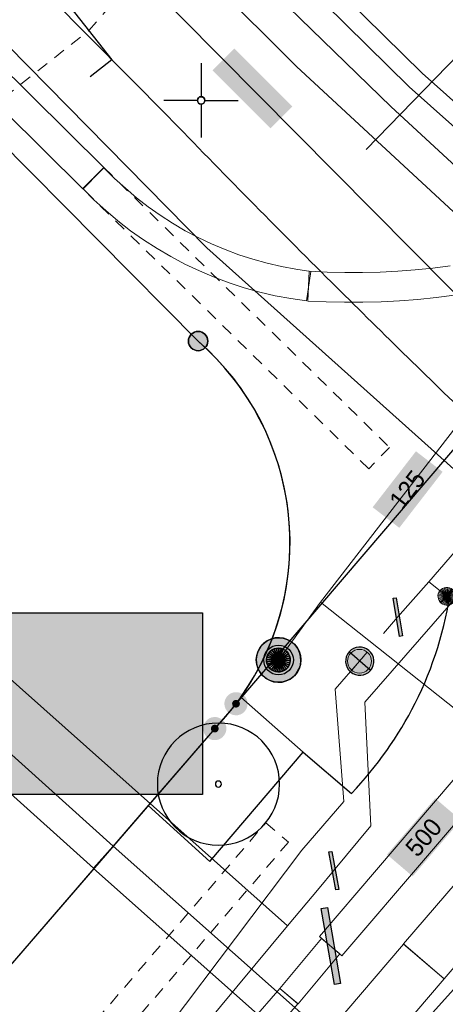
# Model space of a CAD drawing. Header units: metres. Extents: x 2695560 to 2696939, y 1260491 to 1262050.
# Tile 422 of 656: x 2695973 to 2695980, y 1260985 to 1261001. Entities that reach past the tile are written whole.
import ezdxf

# ---------------------------------------------------------------- set-up
doc = ezdxf.new("R2010")
doc.units = ezdxf.units.M
doc.linetypes.add('AUSGEZOGEN', pattern=[0])
doc.linetypes.add('VERDECKT2_S2', pattern=[0.36, 0.2, -0.16])
for name, color, linetype in [('XR$1$AV_Grenzpunkte', 7, 'AUSGEZOGEN'), ('XR$1$AV_Koordinatennetzpunkte', 7, 'AUSGEZOGEN'), ('XR$1$AV_Linien (BB)', 7, 'AUSGEZOGEN'), ('XR$1$AW_LK_Zwischenpunkt', 24, 'AUSGEZOGEN'), ('XR$1$GA_LK_Rohrleitungsteil', 32, 'AUSGEZOGEN'), ('XR$1$GR_Baum', 94, 'AUSGEZOGEN'), ('XR$1$Liegenschaftsgrenzen', 7, 'AUSGEZOGEN'), ('XR$1$PFAV', 255, 'AUSGEZOGEN'), ('XR$1$PFWA', 255, 'AUSGEZOGEN'), ('XR$1$WA_LK_Absperrarmatur', 171, 'AUSGEZOGEN'), ('XR$1$WA_LK_Hydrant', 171, 'AUSGEZOGEN'), ('XR$1$WA_LK_Rohrleitungsteil', 171, 'AUSGEZOGEN')]:
    doc.layers.add(name, color=color, linetype=linetype)
for name, color, linetype, lineweight in [('XR$2$ABW-Linie-R-ungenau', 4, 'VERDECKT2_S2', 18), ('XR$2$ABW-LinieFlaeche-R-genau', 4, 'AUSGEZOGEN', 18), ('XR$2$ELE-LinieFlaeche-genau', 1, 'AUSGEZOGEN', 18), ('XR$2$ELE-LinieFlaeche-ungenau', 1, 'VERDECKT2_S2', 18), ('XR$2$GAS-Linie-genau', 12, 'AUSGEZOGEN', 18), ('XR$2$GAS-LinieFlaeche-genau', 12, 'AUSGEZOGEN', 18), ('XR$2$KOM-Linie-U-genau', 91, 'AUSGEZOGEN', 18), ('XR$2$KOM-LinieFlaeche-U-genau', 91, 'AUSGEZOGEN', 18), ('XR$2$WAS-Linie-genau', 5, 'AUSGEZOGEN', 18), ('XR$2$WAS-LinieFlaeche-genau', 5, 'AUSGEZOGEN', 18), ('XR$2$WAS-Punkt', 5, 'AUSGEZOGEN', 18), ('XR$2$WEI-Text', 59, 'AUSGEZOGEN', 18)]:
    doc.layers.add(name, color=color, linetype=linetype, lineweight=lineweight)
doc.styles.add('TXT', font='txt')

# ---------------------------------------------------------------- blocks, each defined once
blk = doc.blocks.new('COMPLEXOBJECT_640')
at = {"layer": 'XR$1$AV_Linien (BB)', "color": 7, "linetype": 'AUSGEZOGEN', "transparency": 33554687}
blk.add_line((5861.945, 11113.508), (5974.447, 10999.729), dxfattribs=at)
for centre, radius, start, end in [((6118.699, 11139.011), 200.52, 223.99575, 225.11372), ((6121.238, 11141.471), 204.054, 225.09596, 226.04944)]:
    blk.add_arc(centre, radius, start, end, dxfattribs=at)
blk = doc.blocks.new('COMPLEXOBJECT_641')
at = {"layer": 'XR$1$AV_Linien (BB)', "color": 7, "linetype": 'AUSGEZOGEN', "transparency": 33554687}
for p, q in [((5976.716, 10989.033), (5977.531, 10988.34)), ((5981.125, 10985.192), (5981.822, 10984.555))]:
    blk.add_line(p, q, dxfattribs=at)
for centre, radius, start, end in [((5972.997, 10992.666), 6.267, 333.3658, 351.9329), ((6195.123, 11232.329), 323.238, 228.08754, 228.67414), ((5972.959, 10992.693), 6.312, 316.4034, 333.3039), ((6206.966, 11245.552), 340.987, 228.64687, 229.24271), ((5985.859, 10981.35), 6.099, 104.3241, 121.8545), ((5985.836, 10981.388), 6.055, 121.8594, 141.0829)]:
    blk.add_arc(centre, radius, start, end, dxfattribs=at)
blk = doc.blocks.new('COMPLEXOBJECT_677')
at = {"layer": 'XR$1$AV_Linien (BB)', "color": 7, "linetype": 'AUSGEZOGEN', "transparency": 33554687}
blk.add_line((5963.713, 11007.306), (5974.95, 10995.95), dxfattribs=at)
blk.add_arc((5971.993, 10992.557), 4.501, 324.7121, 48.9327, dxfattribs=at)
blk = doc.blocks.new('COMPLEXOBJECT_1191')
at = {"layer": 'XR$1$Liegenschaftsgrenzen', "color": 7, "linetype": 'AUSGEZOGEN', "transparency": 33554687}
blk.add_line((5962.71, 11008.32), (5974.95, 10995.95), dxfattribs=at)
blk.add_arc((5971.996, 10992.557), 4.499, 322.9681, 48.9511, dxfattribs=at)
blk = doc.blocks.new('COMPLEXOBJECT_1192')
at = {"layer": 'XR$1$Liegenschaftsgrenzen', "color": 7, "linetype": 'AUSGEZOGEN', "transparency": 33554687}
blk.add_line((5975.23, 10989.43), (5970.56, 10984.02), dxfattribs=at)
blk.add_arc((5971.905, 10992.632), 4.616, 316.0869, 322.914, dxfattribs=at)
blk = doc.blocks.new('BAV15')
at = {"layer": 'XR$1$PFAV', "transparency": 33554687}
blk.add_hatch(color=7, dxfattribs=at).paths.add_polyline_path([(0.5, 0), (0.49, 0.101), (0.459, 0.197), (0.41, 0.286), (0.344, 0.362), (0.264, 0.424), (0.174, 0.469), (0.076, 0.494), (-0.025, 0.499), (-0.125, 0.484), (-0.22, 0.449), (-0.306, 0.395), (-0.379, 0.326), (-0.437, 0.243), (-0.477, 0.15), (-0.497, 0.051), (-0.497, -0.051), (-0.477, -0.15), (-0.437, -0.243), (-0.379, -0.326), (-0.306, -0.395), (-0.22, -0.449), (-0.125, -0.484), (-0.025, -0.499), (0.076, -0.494), (0.174, -0.469), (0.264, -0.424), (0.344, -0.362), (0.41, -0.286), (0.459, -0.197), (0.49, -0.101)])
at = {"color": 7, "transparency": 33554687}
for start, end in [(90, 270), (270, 90)]:
    blk.add_arc((0, 0), 0.5, start, end, dxfattribs=at)
at = {"layer": 'XR$1$PFAV', "transparency": 33554687}
blk.add_circle((0, 0), 0.5, dxfattribs=at)
blk = doc.blocks.new('BWAV20')
at = {"true_color": 0x000000, "transparency": 33554687}
blk.add_hatch(color=18, dxfattribs=at).paths.add_polyline_path([(0.167, 0), (0.163, 0.034), (0.153, 0.066), (0.137, 0.095), (0.115, 0.121), (0.088, 0.141), (0.058, 0.156), (0.025, 0.165), (-0.008, 0.166), (-0.042, 0.161), (-0.073, 0.15), (-0.102, 0.132), (-0.126, 0.109), (-0.146, 0.081), (-0.159, 0.05), (-0.166, 0.017), (-0.166, -0.017), (-0.159, -0.05), (-0.146, -0.081), (-0.126, -0.109), (-0.102, -0.132), (-0.073, -0.15), (-0.042, -0.161), (-0.008, -0.166), (0.025, -0.165), (0.058, -0.156), (0.088, -0.141), (0.115, -0.121), (0.137, -0.095), (0.153, -0.066), (0.163, -0.034)])
at = {"layer": 'XR$1$PFAV', "transparency": 33554687}
blk.add_hatch(color=7, dxfattribs=at).paths.add_polyline_path([(0.5, 0), (0.49, 0.101), (0.459, 0.197), (0.41, 0.286), (0.344, 0.362), (0.264, 0.424), (0.174, 0.469), (0.076, 0.494), (-0.025, 0.499), (-0.125, 0.484), (-0.22, 0.449), (-0.306, 0.395), (-0.379, 0.326), (-0.437, 0.243), (-0.477, 0.15), (-0.497, 0.051), (-0.497, -0.051), (-0.477, -0.15), (-0.437, -0.243), (-0.379, -0.326), (-0.306, -0.395), (-0.22, -0.449), (-0.125, -0.484), (-0.025, -0.499), (0.076, -0.494), (0.174, -0.469), (0.264, -0.424), (0.344, -0.362), (0.41, -0.286), (0.459, -0.197), (0.49, -0.101)])
blk = doc.blocks.new('BAV2041')
at = {"color": 7, "transparency": 33554687}
for p, q in [((0, 0.5), (0, 0.05)), ((-0.05, 0), (-0.5, 0)), ((0.05, 0), (0.5, 0)), ((0, -0.05), (0, -0.5))]:
    blk.add_line(p, q, dxfattribs=at)
blk.add_circle((0, 0), 0.05, dxfattribs=at)
for start, end in [(90, 270), (270, 90)]:
    blk.add_arc((0, 0), 0.05, start, end, dxfattribs=at)
blk = doc.blocks.new('WBGR1')
at = {"color": 94, "transparency": 33554687}
for radius, start, end in [(1, 90, 270), (1, 270, 90), (0.05, 90, 270), (0.05, 270, 90)]:
    blk.add_arc((0, 0), radius, start, end, dxfattribs=at)
blk = doc.blocks.new('BAW2093')
at = {"transparency": 33554687}
blk.add_lwpolyline([(-0.375, -0.5), (0, -0.5), (0, 0.5), (0.375, 0.5)], dxfattribs=at)
blk = doc.blocks.new('BWA2013')
at = {"true_color": 0x000000, "transparency": 33554687}
blk.add_hatch(color=18, dxfattribs=at).paths.add_polyline_path([(-0.291, -0.409), (0.352, 0.357), (0.291, 0.409), (-0.352, -0.357)])
at = {"transparency": 33554687}
blk.add_lwpolyline([(-0.291, -0.409), (-0.352, -0.357), (0.291, 0.409), (0.352, 0.357), (-0.291, -0.409)], close=True, dxfattribs=at)
blk = doc.blocks.new('BWA2009')
at = {"true_color": 0x000000, "transparency": 33554687}
blk.add_hatch(color=18, dxfattribs=at).paths.add_polyline_path([(0.333, 0), (0.327, 0.067), (0.306, 0.131), (0.274, 0.19), (0.23, 0.242), (0.176, 0.283), (0.116, 0.313), (0.05, 0.329), (-0.017, 0.333), (-0.084, 0.323), (-0.147, 0.299), (-0.204, 0.264), (-0.253, 0.217), (-0.291, 0.162), (-0.318, 0.1), (-0.332, 0.034), (-0.332, -0.034), (-0.318, -0.1), (-0.291, -0.162), (-0.253, -0.217), (-0.204, -0.264), (-0.147, -0.299), (-0.084, -0.323), (-0.017, -0.333), (0.05, -0.329), (0.116, -0.313), (0.176, -0.283), (0.23, -0.242), (0.274, -0.19), (0.306, -0.131), (0.327, -0.067)])
at = {"layer": 'XR$1$PFWA', "transparency": 33554687}
blk.add_hatch(color=7, dxfattribs=at).paths.add_polyline_path([(0.5, 0), (0.49, 0.101), (0.459, 0.197), (0.41, 0.286), (0.344, 0.362), (0.264, 0.424), (0.174, 0.469), (0.076, 0.494), (-0.025, 0.499), (-0.125, 0.484), (-0.22, 0.449), (-0.306, 0.395), (-0.379, 0.326), (-0.437, 0.243), (-0.477, 0.15), (-0.497, 0.051), (-0.497, -0.051), (-0.477, -0.15), (-0.437, -0.243), (-0.379, -0.326), (-0.306, -0.395), (-0.22, -0.449), (-0.125, -0.484), (-0.025, -0.499), (0.076, -0.494), (0.174, -0.469), (0.264, -0.424), (0.344, -0.362), (0.41, -0.286), (0.459, -0.197), (0.49, -0.101)])
at = {"transparency": 33554687}
blk.add_circle((0, 0), 0.333, dxfattribs=at)
for start, end in [(90, 180), (0, 90), (180, 270), (270, 0)]:
    blk.add_arc((0, 0), 0.5, start, end, dxfattribs=at)
at = {"layer": 'XR$1$PFWA', "transparency": 33554687}
blk.add_circle((0, 0), 0.5, dxfattribs=at)
blk = doc.blocks.new('BWA965')
at = {"layer": 'XR$1$PFWA', "transparency": 33554687}
blk.add_hatch(color=7, dxfattribs=at).paths.add_polyline_path([(0, 0.5), (-0.051, 0.497), (-0.101, 0.49), (-0.15, 0.477), (-0.197, 0.459), (-0.243, 0.437), (-0.286, 0.41), (-0.326, 0.379), (-0.362, 0.344), (-0.395, 0.306), (-0.424, 0.264), (-0.449, 0.22), (-0.469, 0.174), (-0.484, 0.125), (-0.494, 0.076), (-0.499, 0.025), (-0.499, -0.025), (-0.494, -0.076), (-0.484, -0.125), (-0.469, -0.174), (-0.449, -0.22), (-0.424, -0.264), (-0.395, -0.306), (-0.362, -0.344), (-0.326, -0.379), (-0.286, -0.41), (-0.243, -0.437), (-0.197, -0.459), (-0.15, -0.477), (-0.101, -0.49), (-0.051, -0.497), (0, -0.5), (0.051, -0.497), (0.101, -0.49), (0.15, -0.477), (0.197, -0.459), (0.243, -0.437), (0.286, -0.41), (0.326, -0.379), (0.362, -0.344), (0.395, -0.306), (0.424, -0.264), (0.449, -0.22), (0.469, -0.174), (0.484, -0.125), (0.494, -0.076), (0.499, -0.025), (0.499, 0.025), (0.494, 0.076), (0.484, 0.125), (0.469, 0.174), (0.449, 0.22), (0.424, 0.264), (0.395, 0.306), (0.362, 0.344), (0.326, 0.379), (0.286, 0.41), (0.243, 0.437), (0.197, 0.459), (0.15, 0.477), (0.101, 0.49), (0.051, 0.497)])
at = {"transparency": 33554687}
blk.add_line((0, 0.5), (0, -0.5), dxfattribs=at)
for start, end in [(90, 270), (270, 90)]:
    blk.add_arc((0, 0), 0.5, start, end, dxfattribs=at)
blk = doc.blocks.new('BGA2013')
at = {"transparency": 33554687}
blk.add_hatch(color=36, dxfattribs=at).paths.add_polyline_path([(-0.291, -0.409), (0.352, 0.357), (0.291, 0.409), (-0.352, -0.357)])
at = {"color": 32, "transparency": 33554687}
blk.add_lwpolyline([(-0.291, -0.409), (-0.352, -0.357), (0.291, 0.409), (0.352, 0.357), (-0.291, -0.409)], close=True, dxfattribs=at)
blk = doc.blocks.new('WAS-ABSPERRORGAN')
at = {"layer": 'XR$2$WAS-Punkt', "linetype": 'AUSGEZOGEN', "transparency": 33554687}
for p, q in [((0, 200, 2500), (0, -200, 2500)), ((0, 0), (0, 0))]:
    blk.add_line(p, q, dxfattribs=at)
blk.add_circle((0, 0, 502500), 200, dxfattribs=at)
blk = doc.blocks.new('WAS-OBERFLURHYDRANT')
at = {"layer": 'XR$2$WAS-Punkt', "linetype": 'AUSGEZOGEN', "transparency": 33554687}
blk.add_hatch(color=5, dxfattribs=at).paths.add_polyline_path([(0, -200), (20, -199), (40, -196), (60, -191), (79, -184), (97, -175), (114, -164), (130, -152), (145, -138), (158, -122), (170, -106), (180, -88), (188, -69), (194, -50), (198, -30), (200, -10), (200, 10), (198, 30), (194, 50), (188, 69), (180, 88), (170, 106), (158, 122), (145, 138), (130, 152), (114, 164), (97, 175), (79, 184), (60, 191), (40, 196), (20, 199), (0, 200), (-20, 199), (-40, 196), (-60, 191), (-79, 184), (-97, 175), (-114, 164), (-130, 152), (-145, 138), (-158, 122), (-170, 106), (-180, 88), (-188, 69), (-194, 50), (-198, 30), (-200, 10), (-200, -10), (-198, -30), (-194, -50), (-188, -69), (-180, -88), (-170, -106), (-158, -122), (-145, -138), (-130, -152), (-114, -164), (-97, -175), (-79, -184), (-60, -191), (-40, -196), (-20, -199)])
at = {"layer": 'XR$2$WAS-Punkt', "linetype": 'AUSGEZOGEN', "lineweight": 25, "transparency": 33554687}
for points in [[(-111, 166, 2500), (0, 0, 2500), (-141, 141, 2500)], [(-111, 166), (0, 0), (-141, 141)], [(-111, 166, 2500), (-111, 166), (-141, 141), (-141, 141, 2500)], [(-77, 185, 2500), (0, 0, 2500), (-111, 166, 2500)], [(-77, 185), (0, 0), (-111, 166)], [(-77, 185, 2500), (-77, 185), (-111, 166), (-111, 166, 2500)], [(-39, 196, 2500), (0, 0, 2500), (-77, 185, 2500)], [(-39, 196), (0, 0), (-77, 185)], [(-39, 196, 2500), (-39, 196), (-77, 185), (-77, 185, 2500)], [(0, 200, 2500), (0, 0, 2500), (-39, 196, 2500)], [(0, 200), (0, 0), (-39, 196)], [(0, 200, 2500), (0, 200), (-39, 196), (-39, 196, 2500)], [(39, 196, 2500), (0, 0, 2500), (0, 200, 2500)], [(39, 196), (0, 0), (0, 200)], [(39, 196, 2500), (39, 196), (0, 200), (0, 200, 2500)], [(77, 185, 2500), (0, 0, 2500), (39, 196, 2500)], [(77, 185), (0, 0), (39, 196)], [(111, 166, 2500), (0, 0, 2500), (77, 185, 2500)], [(111, 166), (0, 0), (77, 185)], [(141, 141, 2500), (0, 0, 2500), (111, 166, 2500)], [(141, 141), (0, 0), (111, 166)], [(77, 185, 2500), (77, 185), (39, 196), (39, 196, 2500)], [(111, 166, 2500), (111, 166), (77, 185), (77, 185, 2500)], [(141, 141, 2500), (141, 141), (111, 166), (111, 166, 2500)], [(-196, 39, 2500), (0, 0, 2500), (-200, 0, 2500)], [(-196, 39), (0, 0), (-200, 0)], [(-196, 39, 2500), (-196, 39), (-200, 0), (-200, 0, 2500)], [(-200, 0, 2500), (0, 0, 2500), (-196, -39, 2500)], [(-200, 0), (0, 0), (-196, -39)], [(-185, 77, 2500), (0, 0, 2500), (-196, 39, 2500)], [(-185, 77), (0, 0), (-196, 39)], [(-185, 77, 2500), (-185, 77), (-196, 39), (-196, 39, 2500)], [(-196, -39, 2500), (0, 0, 2500), (-185, -77, 2500)], [(-196, -39), (0, 0), (-185, -77)], [(-166, 111, 2500), (0, 0, 2500), (-185, 77, 2500)], [(-166, 111), (0, 0), (-185, 77)], [(-166, 111, 2500), (-166, 111), (-185, 77), (-185, 77, 2500)], [(-185, -77, 2500), (0, 0, 2500), (-166, -111, 2500)], [(-185, -77), (0, 0), (-166, -111)], [(-141, 141, 2500), (0, 0, 2500), (-166, 111, 2500)], [(-141, 141), (0, 0), (-166, 111)], [(-141, 141, 2500), (-141, 141), (-166, 111), (-166, 111, 2500)], [(-166, -111, 2500), (0, 0, 2500), (-141, -141, 2500)], [(-166, -111), (0, 0), (-141, -141)], [(-141, -141, 2500), (0, 0, 2500), (-111, -166, 2500)], [(-141, -141), (0, 0), (-111, -166)], [(-111, -166, 2500), (0, 0, 2500), (-77, -185, 2500)], [(-111, -166), (0, 0), (-77, -185)], [(-77, -185, 2500), (0, 0, 2500), (-39, -196, 2500)], [(-77, -185), (0, 0), (-39, -196)], [(-39, -196, 2500), (0, 0, 2500), (0, -200, 2500)], [(-39, -196), (0, 0), (0, -200)], [(166, 111, 2500), (0, 0, 2500), (141, 141, 2500)], [(166, 111), (0, 0), (141, 141)], [(185, 77, 2500), (0, 0, 2500), (166, 111, 2500)], [(185, 77), (0, 0), (166, 111)], [(196, 39, 2500), (0, 0, 2500), (185, 77, 2500)], [(196, 39), (0, 0), (185, 77)], [(200, 0, 2500), (0, 0, 2500), (196, 39, 2500)], [(200, 0), (0, 0), (196, 39)], [(0, -200, 2500), (0, 0, 2500), (39, -196, 2500)], [(39, -196, 2500), (0, 0, 2500), (77, -185, 2500)], [(77, -185, 2500), (0, 0, 2500), (111, -166, 2500)], [(111, -166, 2500), (0, 0, 2500), (141, -141, 2500)], [(141, -141, 2500), (0, 0, 2500), (166, -111, 2500)], [(166, -111, 2500), (0, 0, 2500), (185, -77, 2500)], [(185, -77, 2500), (0, 0, 2500), (196, -39, 2500)], [(196, -39, 2500), (0, 0, 2500), (200, 0, 2500)], [(0, -200), (0, 0), (39, -196)], [(39, -196), (0, 0), (77, -185)], [(77, -185), (0, 0), (111, -166)], [(111, -166), (0, 0), (141, -141)], [(141, -141), (0, 0), (166, -111)], [(166, -111), (0, 0), (185, -77)], [(185, -77), (0, 0), (196, -39)], [(196, -39), (0, 0), (200, 0)], [(166, 111, 2500), (166, 111), (141, 141), (141, 141, 2500)], [(185, 77, 2500), (185, 77), (166, 111), (166, 111, 2500)], [(196, 39, 2500), (196, 39), (185, 77), (185, 77, 2500)], [(200, 0, 2500), (200, 0), (196, 39), (196, 39, 2500)], [(-200, 0, 2500), (-200, 0), (-196, -39), (-196, -39, 2500)], [(-196, -39, 2500), (-196, -39), (-185, -77), (-185, -77, 2500)], [(-185, -77, 2500), (-185, -77), (-166, -111), (-166, -111, 2500)], [(-166, -111, 2500), (-166, -111), (-141, -141), (-141, -141, 2500)], [(-141, -141, 2500), (-141, -141), (-111, -166), (-111, -166, 2500)], [(111, -166, 2500), (111, -166), (141, -141), (141, -141, 2500)], [(141, -141, 2500), (141, -141), (166, -111), (166, -111, 2500)], [(166, -111, 2500), (166, -111), (185, -77), (185, -77, 2500)], [(185, -77, 2500), (185, -77), (196, -39), (196, -39, 2500)], [(196, -39, 2500), (196, -39), (200, 0), (200, 0, 2500)], [(-111, -166, 2500), (-111, -166), (-77, -185), (-77, -185, 2500)], [(-77, -185, 2500), (-77, -185), (-39, -196), (-39, -196, 2500)], [(-39, -196, 2500), (-39, -196), (0, -200), (0, -200, 2500)], [(0, -200, 2500), (0, -200), (39, -196), (39, -196, 2500)], [(39, -196, 2500), (39, -196), (77, -185), (77, -185, 2500)], [(77, -185, 2500), (77, -185), (111, -166), (111, -166, 2500)]]:
    blk.add_3dface(points, dxfattribs=at)
blk = doc.blocks.new('WAS-BOGEN_VERTIKAL')
at = {"layer": 'XR$2$WAS-Punkt', "transparency": 33554687}
blk.add_hatch(color=5, dxfattribs=at).paths.add_polyline_path([(0, -150), (15, -149), (30, -147), (45, -143), (59, -138), (73, -131), (86, -123), (98, -114), (109, -103), (119, -92), (127, -79), (135, -66), (141, -52), (145, -38), (148, -23), (150, -8), (150, 8), (148, 23), (145, 38), (141, 52), (135, 66), (127, 79), (119, 92), (109, 103), (98, 114), (86, 123), (73, 131), (59, 138), (45, 143), (30, 147), (15, 149), (0, 150), (-15, 149), (-30, 147), (-45, 143), (-59, 138), (-73, 131), (-86, 123), (-98, 114), (-109, 103), (-119, 92), (-127, 79), (-135, 66), (-141, 52), (-145, 38), (-148, 23), (-150, 8), (-150, -8), (-148, -23), (-145, -38), (-141, -52), (-135, -66), (-127, -79), (-119, -92), (-109, -103), (-98, -114), (-86, -123), (-73, -131), (-59, -138), (-45, -143), (-30, -147), (-15, -149)])
at = {"layer": 'XR$2$WAS-Punkt', "lineweight": 13, "transparency": 33554687}
for points in [[(-147, 29, 2500), (0, 0, 2500), (-150, 0, 2500)], [(-147, 29), (0, 0), (-150, 0)], [(-147, 29, 2500), (-147, 29), (-150, 0), (-150, 0, 2500)], [(-150, 0, 2500), (0, 0, 2500), (-147, -29, 2500)], [(-150, 0), (0, 0), (-147, -29)], [(-139, 57, 2500), (0, 0, 2500), (-147, 29, 2500)], [(-139, 57), (0, 0), (-147, 29)], [(-139, 57, 2500), (-139, 57), (-147, 29), (-147, 29, 2500)], [(-147, -29, 2500), (0, 0, 2500), (-139, -57, 2500)], [(-147, -29), (0, 0), (-139, -57)], [(-125, 83, 2500), (0, 0, 2500), (-139, 57, 2500)], [(-125, 83), (0, 0), (-139, 57)], [(-125, 83, 2500), (-125, 83), (-139, 57), (-139, 57, 2500)], [(-139, -57, 2500), (0, 0, 2500), (-125, -83, 2500)], [(-139, -57), (0, 0), (-125, -83)], [(-106, 106, 2500), (0, 0, 2500), (-125, 83, 2500)], [(-106, 106), (0, 0), (-125, 83)], [(-106, 106, 2500), (-106, 106), (-125, 83), (-125, 83, 2500)], [(-125, -83, 2500), (0, 0, 2500), (-106, -106, 2500)], [(-125, -83), (0, 0), (-106, -106)], [(-83, 125, 2500), (0, 0, 2500), (-106, 106, 2500)], [(-83, 125), (0, 0), (-106, 106)], [(-83, 125, 2500), (-83, 125), (-106, 106), (-106, 106, 2500)], [(-106, -106, 2500), (0, 0, 2500), (-83, -125, 2500)], [(-106, -106), (0, 0), (-83, -125)], [(-57, 139, 2500), (0, 0, 2500), (-83, 125, 2500)], [(-57, 139), (0, 0), (-83, 125)], [(-57, 139, 2500), (-57, 139), (-83, 125), (-83, 125, 2500)], [(-83, -125, 2500), (0, 0, 2500), (-57, -139, 2500)], [(-83, -125), (0, 0), (-57, -139)], [(-29, 147, 2500), (0, 0, 2500), (-57, 139, 2500)], [(-29, 147), (0, 0), (-57, 139)], [(-29, 147, 2500), (-29, 147), (-57, 139), (-57, 139, 2500)], [(-57, -139, 2500), (0, 0, 2500), (-29, -147, 2500)], [(-57, -139), (0, 0), (-29, -147)], [(0, 150, 2500), (0, 0, 2500), (-29, 147, 2500)], [(0, 150), (0, 0), (-29, 147)], [(0, 150, 2500), (0, 150), (-29, 147), (-29, 147, 2500)], [(-29, -147, 2500), (0, 0, 2500), (0, -150, 2500)], [(-29, -147), (0, 0), (0, -150)], [(29, 147, 2500), (0, 0, 2500), (0, 150, 2500)], [(29, 147), (0, 0), (0, 150)], [(29, 147, 2500), (29, 147), (0, 150), (0, 150, 2500)], [(57, 139, 2500), (0, 0, 2500), (29, 147, 2500)], [(57, 139), (0, 0), (29, 147)], [(83, 125, 2500), (0, 0, 2500), (57, 139, 2500)], [(83, 125), (0, 0), (57, 139)], [(106, 106, 2500), (0, 0, 2500), (83, 125, 2500)], [(106, 106), (0, 0), (83, 125)], [(125, 83, 2500), (0, 0, 2500), (106, 106, 2500)], [(125, 83), (0, 0), (106, 106)], [(139, 57, 2500), (0, 0, 2500), (125, 83, 2500)], [(139, 57), (0, 0), (125, 83)], [(147, 29, 2500), (0, 0, 2500), (139, 57, 2500)], [(147, 29), (0, 0), (139, 57)], [(150, 0, 2500), (0, 0, 2500), (147, 29, 2500)], [(150, 0), (0, 0), (147, 29)], [(0, -150, 2500), (0, 0, 2500), (29, -147, 2500)], [(29, -147, 2500), (0, 0, 2500), (57, -139, 2500)], [(57, -139, 2500), (0, 0, 2500), (83, -125, 2500)], [(83, -125, 2500), (0, 0, 2500), (106, -106, 2500)], [(106, -106, 2500), (0, 0, 2500), (125, -83, 2500)], [(125, -83, 2500), (0, 0, 2500), (139, -57, 2500)], [(139, -57, 2500), (0, 0, 2500), (147, -29, 2500)], [(147, -29, 2500), (0, 0, 2500), (150, 0, 2500)], [(0, -150), (0, 0), (29, -147)], [(29, -147), (0, 0), (57, -139)], [(57, -139), (0, 0), (83, -125)], [(83, -125), (0, 0), (106, -106)], [(106, -106), (0, 0), (125, -83)], [(125, -83), (0, 0), (139, -57)], [(139, -57), (0, 0), (147, -29)], [(147, -29), (0, 0), (150, 0)], [(57, 139, 2500), (57, 139), (29, 147), (29, 147, 2500)], [(83, 125, 2500), (83, 125), (57, 139), (57, 139, 2500)], [(106, 106, 2500), (106, 106), (83, 125), (83, 125, 2500)], [(125, 83, 2500), (125, 83), (106, 106), (106, 106, 2500)], [(139, 57, 2500), (139, 57), (125, 83), (125, 83, 2500)], [(147, 29, 2500), (147, 29), (139, 57), (139, 57, 2500)], [(150, 0, 2500), (150, 0), (147, 29), (147, 29, 2500)], [(-150, 0, 2500), (-150, 0), (-147, -29), (-147, -29, 2500)], [(-147, -29, 2500), (-147, -29), (-139, -57), (-139, -57, 2500)], [(-139, -57, 2500), (-139, -57), (-125, -83), (-125, -83, 2500)], [(-125, -83, 2500), (-125, -83), (-106, -106), (-106, -106, 2500)], [(-106, -106, 2500), (-106, -106), (-83, -125), (-83, -125, 2500)], [(-83, -125, 2500), (-83, -125), (-57, -139), (-57, -139, 2500)], [(-57, -139, 2500), (-57, -139), (-29, -147), (-29, -147, 2500)], [(-29, -147, 2500), (-29, -147), (0, -150), (0, -150, 2500)], [(0, -150, 2500), (0, -150), (29, -147), (29, -147, 2500)], [(29, -147, 2500), (29, -147), (57, -139), (57, -139, 2500)], [(57, -139, 2500), (57, -139), (83, -125), (83, -125, 2500)], [(83, -125, 2500), (83, -125), (106, -106), (106, -106, 2500)], [(106, -106, 2500), (106, -106), (125, -83), (125, -83, 2500)], [(125, -83, 2500), (125, -83), (139, -57), (139, -57, 2500)], [(139, -57, 2500), (139, -57), (147, -29), (147, -29, 2500)], [(147, -29, 2500), (147, -29), (150, 0), (150, 0, 2500)]]:
    blk.add_3dface(points, dxfattribs=at)

msp = doc.modelspace()

# ---------------------------------------------------------------- hatches: boundary and pattern name
at = {"transparency": 33554687}
for points in [[(2695976.529, 1261000.682), (2695976.163, 1261000.316), (2695977.137, 1260999.342), (2695977.503, 1260999.708)], [(2695978.854, 1260992.964), (2695979.302, 1260992.618), (2695980.03, 1260993.56), (2695979.582, 1260993.906)], [(2695972.147, 1260991.189), (2695972.147, 1260988.133), (2695975.994, 1260988.133), (2695975.994, 1260991.189)], [(2695979.096, 1260987.121), (2695979.526, 1260986.753), (2695980.336, 1260987.699), (2695979.906, 1260988.067)]]:
    msp.add_hatch(color=7, dxfattribs=at).paths.add_polyline_path(points)

# ---------------------------------------------------------------- linework, layer by layer
at = {"color": 24, "lineweight": -3, "transparency": 33554687}
msp.add_lwpolyline([(2695972.147, 1260991.189), (2695975.994, 1260991.189), (2695975.994, 1260988.133), (2695972.147, 1260988.133), (2695972.147, 1260991.189)], close=True, dxfattribs=at)
at = {"layer": 'XR$1$AV_Linien (BB)', "color": 7, "linetype": 'AUSGEZOGEN', "transparency": 33554687}
msp.add_line((2695977.686, 1260988.843), (2695976.637, 1260989.767), dxfattribs=at)
for points in [[(2695976.637, 1260989.767), (2695976.557, 1260989.658), (2695975.082, 1260987.948)], [(2695975.082, 1260987.948), (2695976.117, 1260987.003), (2695977.686, 1260988.843)], [(2695975.082, 1260987.948), (2695971.53, 1260983.83), (2695961.93, 1260972.61)]]:
    msp.add_lwpolyline(points, dxfattribs=at)
at = {"layer": 'XR$1$Liegenschaftsgrenzen', "color": 7, "linetype": 'AUSGEZOGEN', "transparency": 33554687}
msp.add_lwpolyline([(2695976.557, 1260989.658), (2695990.76, 1261006.28), (2695989.07, 1261007.99)], dxfattribs=at)
at = {"layer": 'XR$2$ABW-Linie-R-ungenau', "linetype": 'VERDECKT2_S2', "transparency": 33554687}
for p, q in [((2695974.08, 1261000.984), (2695977.178, 1261004.508)), ((2695968.707, 1260996.73), (2695974.08, 1261000.984))]:
    msp.add_line(p, q, dxfattribs=at)
at = {"layer": 'XR$2$ABW-LinieFlaeche-R-genau', "linetype": 'AUSGEZOGEN', "transparency": 33554687}
for points in [[(2695985.085, 1260990.882), (2695980.056, 1260985.03), (2695979.374, 1260985.616), (2695984.403, 1260991.468), (2695985.085, 1260990.882)], [(2695980.057, 1260985.031), (2695950.605, 1260950.523), (2695949.921, 1260951.107), (2695979.373, 1260985.615), (2695980.057, 1260985.031)]]:
    msp.add_lwpolyline(points, close=True, dxfattribs=at)
at = {"layer": 'XR$2$ELE-LinieFlaeche-genau', "linetype": 'AUSGEZOGEN', "transparency": 33554687}
for points in [[(2695973.984, 1260998.323), (2695965.448, 1261006.789), (2695935.817, 1261036.855), (2695936.173, 1261037.205), (2695965.802, 1261007.143), (2695974.336, 1260998.679), (2695973.984, 1260998.323)], [(2695977.741, 1260996.437), (2695977.481, 1260996.474), (2695977.216, 1260996.524), (2695976.955, 1260996.586), (2695976.696, 1260996.658), (2695976.44, 1260996.741), (2695976.189, 1260996.835), (2695975.941, 1260996.94), (2695975.699, 1260997.056), (2695975.461, 1260997.182), (2695975.229, 1260997.317), (2695975.004, 1260997.463), (2695974.784, 1260997.618), (2695974.572, 1260997.783), (2695974.367, 1260997.955), (2695974.169, 1260998.138), (2695973.983, 1260998.325), (2695974.337, 1260998.677), (2695974.515, 1260998.498), (2695974.697, 1260998.331), (2695974.886, 1260998.171), (2695975.082, 1260998.02), (2695975.284, 1260997.877), (2695975.491, 1260997.743), (2695975.705, 1260997.618), (2695975.923, 1260997.502), (2695976.147, 1260997.396), (2695976.375, 1260997.299), (2695976.606, 1260997.213), (2695976.84, 1260997.136), (2695977.079, 1260997.07), (2695977.32, 1260997.014), (2695977.563, 1260996.968), (2695977.813, 1260996.931), (2695977.741, 1260996.437)], [(2695974.159, 1260986.889), (2695971.083, 1260989.657), (2695970.379, 1260990.818), (2695970.807, 1260991.078), (2695971.473, 1260989.979), (2695974.493, 1260987.261), (2695974.159, 1260986.889)], [(2695979.176, 1260982.428), (2695974.16, 1260986.888), (2695974.492, 1260987.262), (2695979.508, 1260982.802), (2695979.176, 1260982.428)]]:
    msp.add_lwpolyline(points, close=True, dxfattribs=at)
msp.add_lwpolyline([(2695980.23, 1260996.532), (2695979.922, 1260996.493), (2695979.615, 1260996.462), (2695979.307, 1260996.438), (2695978.998, 1260996.421), (2695978.688, 1260996.413), (2695978.38, 1260996.413), (2695978.071, 1260996.419), (2695977.765, 1260996.434), (2695977.789, 1260996.934), (2695978.089, 1260996.919), (2695978.384, 1260996.913), (2695978.682, 1260996.913), (2695978.978, 1260996.921), (2695979.275, 1260996.936), (2695979.571, 1260996.96), (2695979.866, 1260996.989), (2695980.16, 1260997.028)], dxfattribs=at)
at = {"layer": 'XR$2$ELE-LinieFlaeche-ungenau', "linetype": 'VERDECKT2_S2', "transparency": 33554687}
for points in [[(2695978.789, 1260993.613), (2695973.985, 1260998.322), (2695974.335, 1260998.68), (2695979.139, 1260993.971), (2695978.789, 1260993.613)], [(2695940.971, 1260945.542), (2695962.72, 1260970.954), (2695977.057, 1260987.653), (2695977.437, 1260987.327), (2695963.1, 1260970.628), (2695941.351, 1260945.216), (2695940.971, 1260945.542)]]:
    msp.add_lwpolyline(points, close=True, dxfattribs=at)
at = {"layer": 'XR$2$GAS-Linie-genau', "linetype": 'AUSGEZOGEN', "transparency": 33554687}
for p, q in [((2695971.675, 1260991.04), (2695977.425, 1260985.921)), ((2695978.197, 1260986.849), (2695977.954, 1260986.556)), ((2695977.954, 1260986.556), (2695977.425, 1260985.921)), ((2695977.425, 1260985.921), (2695975.055, 1260983.08))]:
    msp.add_line(p, q, dxfattribs=at)
for points in [[(2695966.505, 1261012.273), (2695975.908, 1261002.869), (2695979.164, 1260999.702), (2695982.731, 1260996.408), (2695983.776, 1260995.483)], [(2695983.776, 1260995.483), (2695978.724, 1260989.686), (2695978.824, 1260987.602), (2695978.197, 1260986.849)]]:
    msp.add_lwpolyline(points, dxfattribs=at)
at = {"layer": 'XR$2$GAS-LinieFlaeche-genau', "linetype": 'AUSGEZOGEN', "transparency": 33554687}
msp.add_lwpolyline([(2695863.004, 1261118.343), (2695913.515, 1261067.02), (2695976.142, 1261003.761), (2695979.686, 1261000.269), (2695986.739, 1260993.979), (2695992.085, 1260989.452), (2695991.881, 1260989.212), (2695986.533, 1260993.741), (2695979.47, 1261000.039), (2695975.92, 1261003.539), (2695913.291, 1261066.798), (2695862.78, 1261118.123), (2695863.004, 1261118.343)], close=True, dxfattribs=at)
at = {"layer": 'XR$2$KOM-Linie-U-genau', "linetype": 'AUSGEZOGEN', "transparency": 33554687}
for points in [[(2695933.36, 1261040.351), (2695933.643, 1261040.069), (2695938.579, 1261034.967), (2695946.704, 1261027.125), (2695956.127, 1261017.666), (2695962.08, 1261011.6), (2695967.372, 1261006.18), (2695976.065, 1260997.332), (2695991.21, 1260983.752), (2695999.802, 1260976.692), (2696003.768, 1260973.253), (2696007.019, 1260970.594)], [(2695950.333, 1261026.721), (2695951.215, 1261025.865), (2695981.427, 1260995.361), (2695985.493, 1260990.519)], [(2695988.674, 1261009.155), (2695988.454, 1261008.981), (2695988.295, 1261008.821), (2695978.746, 1260998.984)]]:
    msp.add_lwpolyline(points, dxfattribs=at)
at = {"layer": 'XR$2$KOM-LinieFlaeche-U-genau', "linetype": 'AUSGEZOGEN', "transparency": 33554687}
msp.add_lwpolyline([(2695973.564, 1260977.456), (2695980.62, 1260985.306), (2695983.545, 1260988.662), (2695983.959, 1260988.3), (2695981.032, 1260984.942), (2695973.974, 1260977.088), (2695973.564, 1260977.456)], close=True, dxfattribs=at)
at = {"layer": 'XR$2$WAS-Linie-genau', "linetype": 'AUSGEZOGEN', "transparency": 33554687}
for p, q in [((2695981.468, 1260995.89), (2695977.976, 1260991.367)), ((2695982.949, 1260995.382), (2695979.8, 1260991.709)), ((2695979.8, 1260991.709), (2695979.274, 1260991.114)), ((2695980.102, 1260991.466), (2695979.8, 1260991.709)), ((2695977.976, 1260991.367), (2695977.269, 1260990.393)), ((2695980.508, 1260989.354), (2695977.976, 1260991.367)), ((2695979.274, 1260991.114), (2695979.038, 1260990.842)), ((2695978.633, 1260990.373), (2695978.711, 1260990.463)), ((2695977.661, 1260987.194), (2695974.908, 1260983.537))]:
    msp.add_line(p, q, dxfattribs=at)
for points in [[(2695930.779, 1261047.545), (2695945.551, 1261032.659), (2695973.352, 1261004.59), (2695977.573, 1261000.38), (2695981.865, 1260996.405)], [(2695978.633, 1260990.373), (2695978.225, 1260989.901), (2695978.367, 1260988.015), (2695977.661, 1260987.194)]]:
    msp.add_lwpolyline(points, dxfattribs=at)
at = {"layer": 'XR$2$WAS-LinieFlaeche-genau', "linetype": 'AUSGEZOGEN', "transparency": 33554687}
for points in [[(2695981.215, 1260988.78), (2695978.338, 1260985.417), (2695977.958, 1260985.743), (2695980.835, 1260989.106), (2695981.215, 1260988.78)], [(2695978.302, 1260985.452), (2695977.601, 1260984.61), (2695977.293, 1260984.866), (2695977.994, 1260985.708), (2695978.302, 1260985.452)], [(2695977.598, 1260984.607), (2695976.164, 1260982.957), (2695975.862, 1260983.219), (2695977.296, 1260984.869), (2695977.598, 1260984.607)]]:
    msp.add_lwpolyline(points, close=True, dxfattribs=at)

# ---------------------------------------------------------------- block references
at = {"layer": 'XR$1$AV_Grenzpunkte', "color": 7, "linetype": 'AUSGEZOGEN', "lineweight": -3, "transparency": 33554687}
for name, p, xscale, yscale in [('BAV15', (2695975.92, 1260995.76), 0.3249999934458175, 0.3249999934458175), ('BWAV20', (2695976.557, 1260989.658), 0.3899999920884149, 0.3899999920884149), ('BWAV20', (2695976.2, 1260989.24), 0.3899999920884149, 0.3899999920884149)]:
    msp.add_blockref(name, p, dxfattribs=dict(at, xscale=xscale, yscale=yscale))
at = {"layer": 'XR$1$AV_Koordinatennetzpunkte', "color": 7, "linetype": 'AUSGEZOGEN', "lineweight": -3, "transparency": 33554687, "xscale": 1.25, "yscale": 1.25}
msp.add_blockref('BAV2041', (2695975.97, 1260999.81), dxfattribs=at)
at = {"layer": 'XR$1$AV_Linien (BB)', "color": 7, "linetype": 'AUSGEZOGEN', "lineweight": -3, "transparency": 33554687}
for name in ['COMPLEXOBJECT_640', 'COMPLEXOBJECT_677', 'COMPLEXOBJECT_641']:
    msp.add_blockref(name, (2690000.97, 1249999.81), dxfattribs=at)
at = {"layer": 'XR$1$AW_LK_Zwischenpunkt', "color": 24, "linetype": 'AUSGEZOGEN', "lineweight": -3, "transparency": 33554687, "xscale": 1.250000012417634, "yscale": 1.250000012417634, "rotation": 218.3915411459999}
msp.add_blockref('BAW2093', (2695974.084, 1261000.985), dxfattribs=at)
at = {"layer": 'XR$1$GA_LK_Rohrleitungsteil', "color": 32, "linetype": 'AUSGEZOGEN', "lineweight": -3, "transparency": 33554687, "xscale": 0.6499999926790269, "yscale": 0.6499999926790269, "rotation": 230.2443}
msp.add_blockref('BGA2013', (2695978.201, 1260986.85), dxfattribs=at)
at = {"layer": 'XR$1$GR_Baum', "color": 94, "linetype": 'AUSGEZOGEN', "lineweight": -3, "transparency": 33554687, "xscale": 1.027451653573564, "yscale": 1.027451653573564}
msp.add_blockref('WBGR1', (2695976.262, 1260988.306), dxfattribs=at)
at = {"layer": 'XR$1$Liegenschaftsgrenzen', "color": 7, "linetype": 'AUSGEZOGEN', "lineweight": -3, "transparency": 33554687}
for name in ['COMPLEXOBJECT_1191', 'COMPLEXOBJECT_1192']:
    msp.add_blockref(name, (2690000.97, 1249999.81), dxfattribs=at)
at = {"layer": 'XR$1$WA_LK_Absperrarmatur', "color": 171, "linetype": 'AUSGEZOGEN', "lineweight": -3, "transparency": 33554687, "xscale": 0.4755282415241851, "yscale": 0.4755282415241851, "rotation": 229.14681489}
msp.add_blockref('BWA965', (2695978.637, 1260990.374), dxfattribs=at)
at = {"layer": 'XR$1$WA_LK_Hydrant', "color": 171, "linetype": 'AUSGEZOGEN', "lineweight": -3, "transparency": 33554687, "xscale": 0.7499999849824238, "yscale": 0.7499999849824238, "rotation": 234.025127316}
msp.add_blockref('BWA2009', (2695977.273, 1260990.394), dxfattribs=at)
at = {"layer": 'XR$1$WA_LK_Rohrleitungsteil', "color": 171, "linetype": 'AUSGEZOGEN', "lineweight": -3, "transparency": 33554687}
for p, xscale, yscale, rotation in [((2695979.278, 1260991.115), 0.6499999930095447, 0.6499999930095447, 229.1468148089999), ((2695978.152, 1260985.581), 1.299999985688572, 1.299999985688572, 229.837340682)]:
    msp.add_blockref('BWA2013', p, dxfattribs=dict(at, xscale=xscale, yscale=yscale, rotation=rotation))
at = {"layer": 'XR$2$WAS-Punkt', "color": 5, "linetype": 'AUSGEZOGEN', "lineweight": 18, "transparency": 33554687, "zscale": 0.001}
for name, p, xscale, yscale, rotation in [('WAS-BOGEN_VERTIKAL', (2695980.102, 1260991.466), 0.001, 0.001, 51.2), ('WAS-OBERFLURHYDRANT', (2695977.269, 1260990.393), 0.0009999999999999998, 0.0009999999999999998, 144.1), ('WAS-ABSPERRORGAN', (2695978.633, 1260990.373), 0.001, 0.001, 139.2)]:
    msp.add_blockref(name, p, dxfattribs=dict(at, xscale=xscale, yscale=yscale, rotation=rotation))

# ---------------------------------------------------------------- texts
at = {"layer": 'XR$2$WEI-Text', "transparency": 33554687, "char_height": 0.3, "width": 0.9119, "attachment_point": 5, "style": 'TXT'}
for s, insert, rotation in [('\\W1.00;125', (2695979.438, 1260993.261), 52.4), ('\\W1.00;500', (2695979.712, 1260987.409), 49.5)]:
    msp.add_mtext(s, dxfattribs=dict(at, insert=insert, rotation=rotation))

doc.saveas('drawing.dxf')
